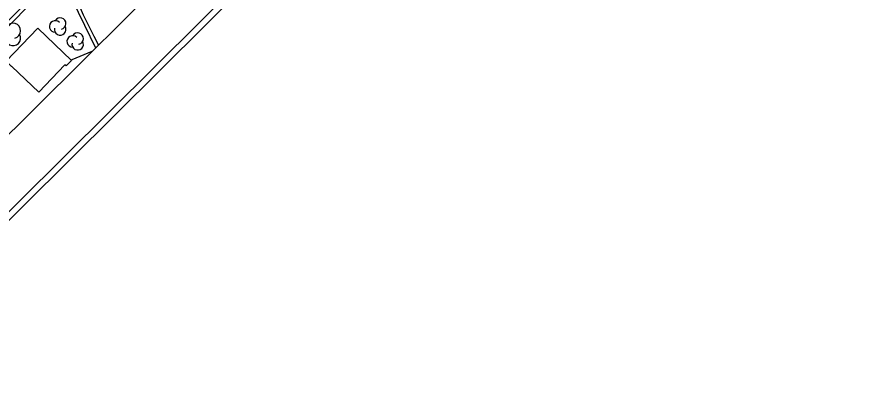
# Model space of a CAD drawing. Extents: x 381879 to 384696, y 5564785 to 5567594.
# Drawn here: x 384010.5 to 384284, y 5565951.4 to 5566069.2 of the extents above; entities that cross this region are included whole.
import ezdxf

# ---------------------------------------------------------------- set-up
doc = ezdxf.new("R2010")
doc.units = 0
for name, color, linetype in [('Niveau 19', 7, 'Continuous'), ('Niveau 21', 7, 'Continuous'), ('Niveau 22', 7, 'Continuous'), ('Niveau 31', 7, 'Continuous'), ('Niveau 44', 7, 'Continuous'), ('Niveau 60', 7, 'Continuous')]:
    doc.layers.add(name, color=color, linetype=linetype)

msp = doc.modelspace()

# ---------------------------------------------------------------- linework, layer by layer
at = {"layer": 'Niveau 19'}
msp.add_lwpolyline([(384035.09, 5566057.89), (384028.54, 5566055.14), (384028.38, 5566054.98)], dxfattribs=at)
at = {"layer": 'Niveau 21'}
msp.add_lwpolyline([(384037.21, 5566060), (384035.77, 5566062.77), (384032.37, 5566069.75), (384030.4, 5566074.29), (384028.68, 5566077.86), (384027.3, 5566079.85), (384025.76, 5566081.01), (384023.87, 5566081.42), (384021.91, 5566081.09), (384019.98, 5566080.3), (384016.38, 5566076.82), (383997.28, 5566057.45), (383977.9, 5566037.71), (383959.91, 5566019.33), (383939.39, 5565998.5), (383924.56, 5565983.35), (383923.59, 5565980.98), (383923.37, 5565979.25), (383923.81, 5565977.3), (383924.84, 5565974.84), (383929.11, 5565965.31), (383933.4, 5565957.01)], dxfattribs=at)
at = {"layer": 'Niveau 22'}
msp.add_lwpolyline([(383979.73, 5566037.69), (383988.86, 5566047.05), (384001.87, 5566060.25), (384021, 5566079.62), (384022.93, 5566080.07), (384024.8, 5566080), (384026.29, 5566079.2), (384027.33, 5566077.96), (384028.56, 5566075.03), (384032.63, 5566066.45), (384036.28, 5566059.07)], dxfattribs=at)
at = {"layer": 'Niveau 31'}
msp.add_lwpolyline([(384006.99, 5566054.68), (384017.36, 5566065.52), (384028.38, 5566054.98), (384026.61, 5566053.14), (384026.27, 5566053.47), (384017.74, 5566044.56), (384008.91, 5566053.01), (384008.82, 5566052.92)], close=True, dxfattribs=at)
at = {"layer": 'Niveau 44'}
for centre, radius, start, end in [((384023.08, 5566066.04), 1.89, 44.1153, 269.8039), ((384024.7, 5566066.98), 1.89, 282.2692, 149.7262), ((384009.31, 5566064.67), 2.46, 282.2692, 149.7262), ((384024.7, 5566065.1), 1.89, 166.9368, 29.6212), ((384009.31, 5566062.21), 2.46, 166.9368, 29.6212), ((384028.8, 5566061.16), 1.88, 44.1153, 269.8039), ((384030.42, 5566062.1), 1.88, 282.2692, 149.7262), ((384030.42, 5566060.22), 1.88, 166.9368, 29.6212)]:
    msp.add_arc(centre, radius, start, end, dxfattribs=at)
at = {"layer": 'Niveau 60'}
msp.add_lwpolyline([(382780.54, 5564785.16), (381879.11, 5565693.82), (383794.51, 5567593.97), (384695.95, 5566685.3), (382780.55, 5564785.15)], dxfattribs=at)
for points in [[(381881.93, 5565693.86), (383794.53, 5567591.15), (384693.12, 5566685.31), (382780.52, 5564788.02)], [(383653.8, 5566971.92), (383426.67, 5567200.87), (383197.47, 5566973.49), (381907.4, 5565693.71), (382780.65, 5564813.45), (384299.92, 5566320.61)]]:
    msp.add_lwpolyline(points, close=True, dxfattribs=at)

doc.saveas('drawing.dxf')
